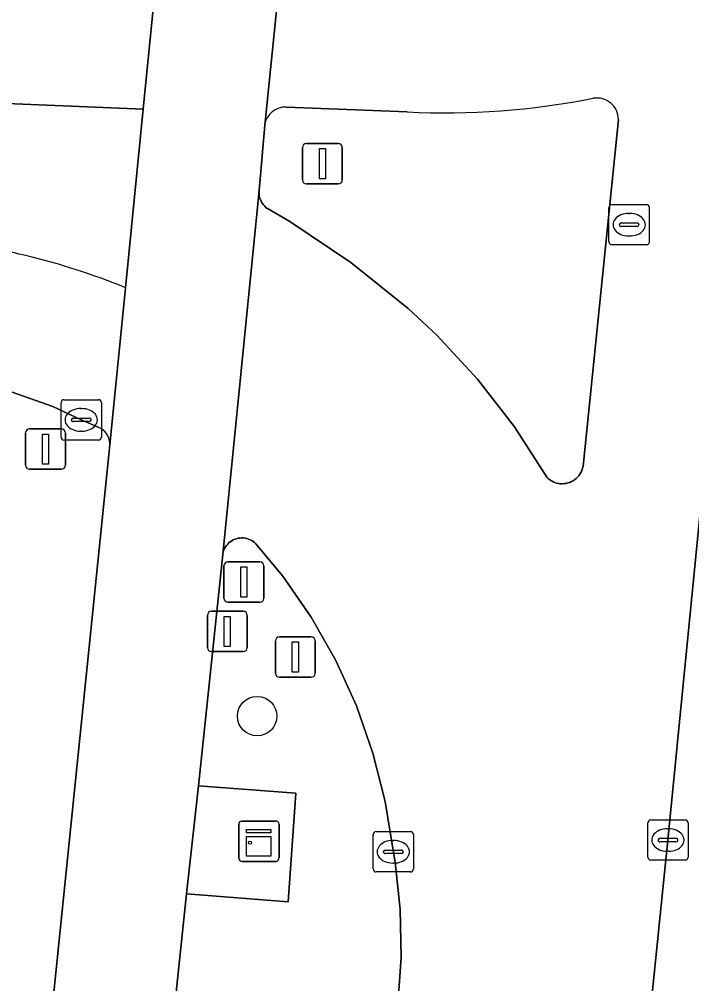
# Model space of a CAD drawing. Extents: x 160888 to 161385, y 386490 to 386908.
# Drawn here: x 161348.5 to 161365.18, y 386682.03 to 386705.95 of the extents above; entities that cross this region are included whole.
import ezdxf

# ---------------------------------------------------------------- set-up
doc = ezdxf.new("R2010")
doc.units = 0
for name, color, linetype in [('IMGEO_Berm_groen', 7, 'Continuous'), ('IMGEO_Boom', 7, 'Continuous'), ('IMGEO_Drukknoppaal', 7, 'Continuous'), ('IMGEO_Fietspad_gesloten', 7, 'Continuous'), ('IMGEO_Kast', 7, 'Continuous'), ('IMGEO_Kolk', 7, 'Continuous'), ('IMGEO_Rijbaan_lokaal_gesloten', 7, 'Continuous'), ('IMGEO_Rioolput', 7, 'Continuous'), ('IMGEO_Verkeersbordpaal', 7, 'Continuous'), ('IMGEO_Verkeerseiland_open', 7, 'Continuous'), ('IMGEO_Verkeersregelinstallatiepaal', 7, 'Continuous'), ('IMGEO_Voetpad_open', 7, 'Continuous')]:
    doc.layers.add(name, color=color, linetype=linetype)

msp = doc.modelspace()

# ---------------------------------------------------------------- linework, layer by layer
at = {"layer": 'IMGEO_Berm_groen'}
for points in [[(161363.024, 386646.681), (161367.022, 386685.397), (161367.598, 386691.178), (161367.683, 386693.586), (161365.398, 386693.803), (161364.593, 386685.592), (161364.125, 386681.052), (161362.491, 386665.206), (161360.59, 386646.794), (161358.423, 386625.435), (161356.553, 386606.975), (161354.948, 386591.576), (161352.778, 386570.251), (161350.673, 386549.854), (161349.854, 386541.879), (161348.259, 386526.488)], [(161357.895, 386681.509), (161357.977, 386682.687), (161357.953, 386683.868), (161357.823, 386685.041), (161357.775, 386685.33), (161357.579, 386686.551), (161357.275, 386687.749), (161356.865, 386688.916), (161356.352, 386690.041), (161355.741, 386691.116), (161355.037, 386692.132), (161354.37, 386692.941), (161354.338, 386692.97), (161354.304, 386692.997), (161354.267, 386693.02), (161354.228, 386693.04), (161354.188, 386693.056), (161354.147, 386693.069), (161354.104, 386693.078), (161354.061, 386693.083), (161354.018, 386693.084), (161353.975, 386693.081), (161353.932, 386693.075), (161353.89, 386693.065), (161353.849, 386693.05), (161353.809, 386693.033), (161353.771, 386693.012), (161353.735, 386692.987), (161353.702, 386692.96), (161353.671, 386692.929), (161353.643, 386692.896), (161353.618, 386692.861), (161353.596, 386692.823), (161353.578, 386692.784), (161353.563, 386692.743), (161353.552, 386692.701), (161353.547, 386692.676), (161352.944, 386686.937), (161355.362, 386686.754), (161355.174, 386684.063), (161352.649, 386684.258), (161351.757, 386675.763)]]:
    msp.add_lwpolyline(points, dxfattribs=at)
at = {"layer": 'IMGEO_Boom'}
msp.add_circle((161354.401, 386688.665), 0.489, dxfattribs=at)
at = {"layer": 'IMGEO_Drukknoppaal'}
for p, q in [((161353.267, 386691.264), (161354.057, 386691.264)), ((161354.057, 386691.264), (161353.267, 386691.264)), ((161353.167, 386690.364), (161353.167, 386691.164)), ((161353.167, 386691.164), (161353.167, 386690.364)), ((161354.157, 386691.164), (161354.157, 386690.364)), ((161354.157, 386690.364), (161354.157, 386691.164)), ((161354.057, 386690.264), (161353.267, 386690.264)), ((161353.267, 386690.264), (161354.057, 386690.264))]:
    msp.add_line(p, q, dxfattribs=at)
msp.add_lwpolyline([(161353.587, 386691.139), (161353.737, 386691.139), (161353.737, 386690.389), (161353.587, 386690.389), (161353.587, 386691.139)], dxfattribs=at)
for centre, start, end in [((161353.267, 386691.164), 90, 180), ((161353.267, 386691.164), 90, 180), ((161354.057, 386691.164), 0, 90), ((161354.057, 386691.164), 360, 90), ((161353.267, 386690.364), 180, 270), ((161353.267, 386690.364), 180, 270), ((161354.057, 386690.364), 270, 0), ((161354.057, 386690.364), 270, 0)]:
    msp.add_arc(centre, 0.1, start, end, dxfattribs=at)
at = {"layer": 'IMGEO_Fietspad_gesloten'}
msp.add_lwpolyline([(161338.136, 386542.124), (161339.032, 386551.069), (161341.141, 386571.584), (161342.161, 386581.483), (161347.861, 386637.589), (161347.94, 386638.364), (161351.757, 386675.763), (161352.649, 386684.258), (161352.944, 386686.937), (161353.547, 386692.676), (161354.45, 386701.7), (161354.589, 386703.318), (161354.964, 386706.98), (161351.913, 386707.118), (161351.576, 386703.719), (161351.137, 386699.288), (161350.75, 386695.389), (161348.773, 386676.071), (161344.586, 386635.023), (161340.003, 386589.938), (161338.485, 386580.159)], dxfattribs=at)
at = {"layer": 'IMGEO_Kast'}
for p, q in [((161353.945, 386685.138), (161353.945, 386685.979)), ((161353.945, 386685.979), (161353.945, 386685.138)), ((161354.02, 386686.063), (161354.861, 386686.063)), ((161354.861, 386686.063), (161354.02, 386686.063)), ((161354.945, 386685.988), (161354.945, 386685.147)), ((161354.945, 386685.147), (161354.945, 386685.988)), ((161354.87, 386685.063), (161354.029, 386685.063)), ((161354.029, 386685.063), (161354.87, 386685.063))]:
    msp.add_line(p, q, dxfattribs=at)
for points in [[(161354.14, 386685.853), (161354.74, 386685.853), (161354.74, 386685.768), (161354.14, 386685.768), (161354.14, 386685.853)], [(161354.14, 386685.678), (161354.74, 386685.678), (161354.74, 386685.189), (161354.14, 386685.189), (161354.14, 386685.678)]]:
    msp.add_lwpolyline(points, dxfattribs=at)
msp.add_circle((161354.224, 386685.527), 0.0377, dxfattribs=at)
for centre, start, end in [((161354.023, 386685.985), 92.4484, 184.2845), ((161354.023, 386685.985), 92.4484, 184.2845), ((161354.867, 386685.985), 2.4484, 94.2845), ((161354.867, 386685.985), 2.4484, 94.2845), ((161354.023, 386685.141), 182.4484, 274.2845), ((161354.023, 386685.141), 182.4484, 274.2845), ((161354.867, 386685.141), 272.4484, 4.2845), ((161354.867, 386685.141), 272.4484, 4.2845)]:
    msp.add_arc(centre, 0.0779, start, end, dxfattribs=at)
at = {"layer": 'IMGEO_Kolk'}
for p, q in [((161349.613, 386696.512), (161350.465, 386696.512)), ((161349.538, 386695.586), (161349.538, 386696.438)), ((161350.026, 386696.292), (161350.051, 386696.292)), ((161350.539, 386696.438), (161350.539, 386695.586)), ((161349.797, 386696.006), (161349.797, 386696.018)), ((161350.235, 386695.969), (161349.837, 386695.969)), ((161349.84, 386696.055), (161350.238, 386696.055)), ((161350.281, 386696.018), (161350.281, 386696.006)), ((161350.049, 386695.732), (161350.024, 386695.732)), ((161350.465, 386695.512), (161349.613, 386695.512)), ((161364.092, 386685.166), (161364.092, 386686.018)), ((161364.167, 386686.092), (161365.019, 386686.092)), ((161365.093, 386686.018), (161365.093, 386685.166)), ((161357.279, 386684.875), (161357.279, 386685.727)), ((161357.354, 386685.801), (161358.206, 386685.801)), ((161358.28, 386685.727), (161358.28, 386684.875)), ((161364.58, 386685.872), (161364.605, 386685.872)), ((161357.767, 386685.581), (161357.792, 386685.581)), ((161364.351, 386685.586), (161364.351, 386685.598)), ((161364.789, 386685.549), (161364.391, 386685.549)), ((161364.394, 386685.635), (161364.792, 386685.635)), ((161364.835, 386685.598), (161364.835, 386685.586)), ((161357.538, 386685.295), (161357.538, 386685.307)), ((161357.976, 386685.258), (161357.578, 386685.258)), ((161357.581, 386685.344), (161357.979, 386685.344)), ((161358.022, 386685.307), (161358.022, 386685.295)), ((161364.603, 386685.312), (161364.578, 386685.312)), ((161357.79, 386685.021), (161357.765, 386685.021)), ((161365.019, 386685.092), (161364.167, 386685.092)), ((161358.206, 386684.801), (161357.354, 386684.801))]:
    msp.add_line(p, q, dxfattribs=at)
for points in [[(161349.613, 386696.512), (161350.465, 386696.512)], [(161349.538, 386695.586), (161349.538, 386696.438)], [(161350.539, 386696.438), (161350.539, 386695.586)], [(161350.465, 386695.512), (161349.613, 386695.512)], [(161364.092, 386685.166), (161364.092, 386686.018)], [(161364.167, 386686.092), (161365.019, 386686.092)], [(161365.093, 386686.018), (161365.093, 386685.166)], [(161357.279, 386684.875), (161357.279, 386685.727)], [(161357.354, 386685.801), (161358.206, 386685.801)], [(161358.28, 386685.727), (161358.28, 386684.875)], [(161365.019, 386685.092), (161364.167, 386685.092)], [(161358.206, 386684.801), (161357.354, 386684.801)]]:
    msp.add_lwpolyline(points, dxfattribs=at)
for centre, radius, start, end in [((161349.615, 386696.436), 0.0765, 91.552, 178.448), ((161349.615, 386696.436), 0.0765, 91.552, 178.448), ((161350.463, 386696.436), 0.0765, 1.552, 88.448), ((161350.463, 386696.436), 0.0765, 1.552, 88.448), ((161349.837, 386696.015), 0.0403, 85.8775, 175.7526), ((161349.834, 386696.005), 0.0366, 178.938, 274.7102), ((161350.238, 386696.012), 0.043, 264.8664, 352.4533), ((161350.242, 386696.017), 0.0386, 1.7309, 96.639), ((161349.615, 386695.588), 0.0765, 181.552, 268.448), ((161349.615, 386695.588), 0.0765, 181.552, 268.448), ((161350.463, 386695.588), 0.0765, 271.552, 358.448), ((161350.463, 386695.588), 0.0765, 271.552, 358.448), ((161364.169, 386686.016), 0.0765, 91.552, 178.448), ((161364.169, 386686.016), 0.0765, 91.552, 178.448), ((161365.017, 386686.016), 0.0765, 1.552, 88.448), ((161365.017, 386686.016), 0.0765, 1.552, 88.448), ((161357.356, 386685.725), 0.0765, 91.552, 178.448), ((161357.356, 386685.725), 0.0765, 91.552, 178.448), ((161358.204, 386685.725), 0.0765, 1.552, 88.448), ((161358.204, 386685.725), 0.0765, 1.552, 88.448), ((161364.391, 386685.595), 0.0403, 85.8775, 175.7526), ((161364.388, 386685.585), 0.0366, 178.938, 274.7102), ((161364.792, 386685.592), 0.043, 264.8664, 352.4533), ((161364.796, 386685.597), 0.0386, 1.7309, 96.639), ((161357.578, 386685.304), 0.0403, 85.8775, 175.7526), ((161357.575, 386685.294), 0.0366, 178.938, 274.7102), ((161357.979, 386685.301), 0.043, 264.8664, 352.4533), ((161357.983, 386685.306), 0.0386, 1.7309, 96.639), ((161364.169, 386685.168), 0.0765, 181.552, 268.448), ((161364.169, 386685.168), 0.0765, 181.552, 268.448), ((161365.017, 386685.168), 0.0765, 271.552, 358.448), ((161365.017, 386685.168), 0.0765, 271.552, 358.448), ((161357.356, 386684.877), 0.0765, 181.552, 268.448), ((161357.356, 386684.877), 0.0765, 181.552, 268.448), ((161358.204, 386684.877), 0.0765, 271.552, 358.448), ((161358.204, 386684.877), 0.0765, 271.552, 358.448)]:
    msp.add_arc(centre, radius, start, end, dxfattribs=at)
for centre, major_axis, ratio, start_param, end_param in [((161350.025, 386696.012), (-0.387, 0.002), 0.722429, 4.712389, 7.853982), ((161350.05, 386696.012), (-0.39, 0.002), 0.717154, 1.570796, 4.712389), ((161364.579, 386685.592), (-0.387, 0.002), 0.722429, 4.712389, 7.853982), ((161364.604, 386685.592), (-0.39, 0.002), 0.717154, 1.570796, 4.712389), ((161357.766, 386685.301), (-0.387, 0.002), 0.722429, 4.712389, 7.853982), ((161357.791, 386685.301), (-0.39, 0.002), 0.717154, 1.570796, 4.712389)]:
    msp.add_ellipse(centre, major_axis=major_axis, ratio=ratio, start_param=start_param, end_param=end_param, dxfattribs=at)
at = {"layer": 'IMGEO_Rijbaan_lokaal_gesloten'}
for points in [[(161301.837, 386705.787), (161310.823, 386705.456), (161322.929, 386704.905), (161351.576, 386703.719), (161351.913, 386707.118), (161349.089, 386707.252), (161333.62, 386707.872)], [(161356.541, 386706.914), (161356.299, 386706.949), (161355.53, 386706.974), (161354.964, 386706.98), (161354.589, 386703.318)], [(161351.576, 386703.719), (161322.929, 386704.905), (161310.823, 386705.456), (161301.837, 386705.787)], [(161351.137, 386699.288), (161351.576, 386703.719)], [(161355.134, 386703.769), (161358.125, 386703.647)], [(161363.365, 386703.458), (161362.486, 386694.86), (161362.482, 386694.838), (161362.469, 386694.793), (161362.453, 386694.748), (161362.432, 386694.706), (161362.408, 386694.665), (161362.38, 386694.627), (161362.35, 386694.592), (161362.316, 386694.559), (161362.279, 386694.529), (161362.24, 386694.503), (161362.198, 386694.481), (161362.155, 386694.462), (161362.11, 386694.447), (161362.064, 386694.436), (161362.017, 386694.43), (161361.97, 386694.427), (161361.923, 386694.429), (161361.876, 386694.435), (161361.83, 386694.445), (161361.785, 386694.46), (161361.742, 386694.478), (161361.7, 386694.5), (161361.66, 386694.526), (161361.623, 386694.555), (161361.589, 386694.587), (161360.785, 386695.842), (161359.872, 386697.02), (161358.858, 386698.111), (161358.147, 386698.771), (161356.729, 386699.915), (161355.214, 386700.927), (161354.673, 386701.243), (161354.654, 386701.255), (161354.62, 386701.281), (161354.589, 386701.31), (161354.56, 386701.341), (161354.533, 386701.375), (161354.511, 386701.411), (161354.491, 386701.45), (161354.475, 386701.489), (161354.462, 386701.53), (161354.454, 386701.572), (161354.449, 386701.615), (161354.447, 386701.657), (161354.45, 386701.7), (161353.547, 386692.676), (161353.552, 386692.701), (161353.563, 386692.743), (161353.578, 386692.784), (161353.596, 386692.823), (161353.618, 386692.861), (161353.643, 386692.896), (161353.671, 386692.929), (161353.702, 386692.96), (161353.735, 386692.987), (161353.771, 386693.012), (161353.809, 386693.033), (161353.849, 386693.05), (161353.89, 386693.065), (161353.932, 386693.075), (161353.975, 386693.081), (161354.018, 386693.084), (161354.061, 386693.083), (161354.104, 386693.078), (161354.147, 386693.069), (161354.188, 386693.056), (161354.228, 386693.04), (161354.267, 386693.02), (161354.304, 386692.997), (161354.338, 386692.97), (161354.37, 386692.941), (161355.037, 386692.132), (161355.741, 386691.116), (161356.352, 386690.041), (161356.865, 386688.916), (161357.275, 386687.749), (161357.579, 386686.551), (161357.775, 386685.33), (161357.823, 386685.041), (161357.953, 386683.868), (161357.977, 386682.687), (161357.895, 386681.509)], [(161304.203, 386699.153), (161304.758, 386699.158), (161314.569, 386698.64), (161333.402, 386697.827), (161344.662, 386697.394), (161346.244, 386697.2), (161347.752, 386696.894), (161349.335, 386696.344), (161350.038, 386696.013), (161350.459, 386695.831)], [(161350.75, 386695.389), (161351.137, 386699.288)], [(161364.125, 386681.052), (161364.593, 386685.592), (161365.398, 386693.803), (161365.772, 386697.57), (161365.806, 386697.817)]]:
    msp.add_lwpolyline(points, dxfattribs=at)
for centre, radius, start, end in [((161359.035, 386722.913), 19.287, 267.2944, 281.0797), ((161362.832, 386703.46), 0.533, 359.7841, 99.7597), ((161355.112, 386703.241), 0.529, 87.642, 171.5751), ((161344.733, 386683.688), 16.863, 67.6798, 85.3931), ((161344.733, 386683.688), 16.863, 67.6798, 85.3931), ((161350.292, 386695.404), 0.458, 358.0636, 68.6559)]:
    msp.add_arc(centre, radius, start, end, dxfattribs=at)
at = {"layer": 'IMGEO_Rioolput'}
for p, q in [((161363.13, 386700.425), (161363.13, 386701.277)), ((161363.205, 386701.351), (161364.057, 386701.351)), ((161364.131, 386701.277), (161364.131, 386700.425)), ((161363.618, 386701.131), (161363.643, 386701.131)), ((161363.389, 386700.845), (161363.389, 386700.857)), ((161363.827, 386700.808), (161363.429, 386700.808)), ((161363.432, 386700.894), (161363.83, 386700.894)), ((161363.873, 386700.857), (161363.873, 386700.845)), ((161363.641, 386700.571), (161363.616, 386700.571)), ((161364.057, 386700.351), (161363.205, 386700.351))]:
    msp.add_line(p, q, dxfattribs=at)
for points in [[(161363.13, 386700.425), (161363.13, 386701.277)], [(161363.205, 386701.351), (161364.057, 386701.351)], [(161364.131, 386701.277), (161364.131, 386700.425)], [(161364.057, 386700.351), (161363.205, 386700.351)]]:
    msp.add_lwpolyline(points, dxfattribs=at)
for centre, radius, start, end in [((161363.207, 386701.275), 0.0765, 91.552, 178.448), ((161363.207, 386701.275), 0.0765, 91.552, 178.448), ((161364.055, 386701.275), 0.0765, 1.552, 88.448), ((161364.055, 386701.275), 0.0765, 1.552, 88.448), ((161363.429, 386700.854), 0.0403, 85.8775, 175.7526), ((161363.426, 386700.844), 0.0366, 178.938, 274.7102), ((161363.83, 386700.851), 0.043, 264.8664, 352.4533), ((161363.834, 386700.856), 0.0386, 1.7309, 96.639), ((161363.207, 386700.427), 0.0765, 181.552, 268.448), ((161363.207, 386700.427), 0.0765, 181.552, 268.448), ((161364.055, 386700.427), 0.0765, 271.552, 358.448), ((161364.055, 386700.427), 0.0765, 271.552, 358.448)]:
    msp.add_arc(centre, radius, start, end, dxfattribs=at)
for centre, major_axis, ratio, start_param, end_param in [((161363.617, 386700.851), (-0.387, 0.002), 0.722429, 4.712389, 7.853982), ((161363.642, 386700.851), (-0.39, 0.002), 0.717154, 1.570796, 4.712389)]:
    msp.add_ellipse(centre, major_axis=major_axis, ratio=ratio, start_param=start_param, end_param=end_param, dxfattribs=at)
at = {"layer": 'IMGEO_Verkeersbordpaal'}
for p, q in [((161354.855, 386689.73), (161354.855, 386690.53)), ((161354.855, 386690.53), (161354.855, 386689.73)), ((161354.955, 386690.63), (161355.745, 386690.63)), ((161355.745, 386690.63), (161354.955, 386690.63)), ((161355.845, 386690.53), (161355.845, 386689.73)), ((161355.845, 386689.73), (161355.845, 386690.53)), ((161355.745, 386689.63), (161354.955, 386689.63)), ((161354.955, 386689.63), (161355.745, 386689.63))]:
    msp.add_line(p, q, dxfattribs=at)
msp.add_lwpolyline([(161355.275, 386690.505), (161355.425, 386690.505), (161355.425, 386689.755), (161355.275, 386689.755), (161355.275, 386690.505)], dxfattribs=at)
for centre, start, end in [((161354.955, 386690.53), 90, 180), ((161354.955, 386690.53), 90, 180), ((161355.745, 386690.53), 0, 90), ((161355.745, 386690.53), 360, 90), ((161354.955, 386689.73), 180, 270), ((161354.955, 386689.73), 180, 270), ((161355.745, 386689.73), 270, 0), ((161355.745, 386689.73), 270, 0)]:
    msp.add_arc(centre, 0.1, start, end, dxfattribs=at)
at = {"layer": 'IMGEO_Verkeerseiland_open'}
for points in [[(161358.125, 386703.647), (161355.134, 386703.769)], [(161354.589, 386703.318), (161354.45, 386701.7), (161354.447, 386701.657), (161354.449, 386701.615), (161354.454, 386701.572), (161354.462, 386701.53), (161354.475, 386701.489), (161354.491, 386701.45), (161354.511, 386701.411), (161354.533, 386701.375), (161354.56, 386701.341), (161354.589, 386701.31), (161354.62, 386701.281), (161354.654, 386701.255), (161354.673, 386701.243), (161355.214, 386700.927), (161356.729, 386699.915), (161358.147, 386698.771), (161358.858, 386698.111), (161359.872, 386697.02), (161360.785, 386695.842), (161361.589, 386694.587), (161361.623, 386694.555), (161361.66, 386694.526), (161361.7, 386694.5), (161361.742, 386694.478), (161361.785, 386694.46), (161361.83, 386694.445), (161361.876, 386694.435), (161361.923, 386694.429), (161361.97, 386694.427), (161362.017, 386694.43), (161362.064, 386694.436), (161362.11, 386694.447), (161362.155, 386694.462), (161362.198, 386694.481), (161362.24, 386694.503), (161362.279, 386694.529), (161362.316, 386694.559), (161362.35, 386694.592), (161362.38, 386694.627), (161362.408, 386694.665), (161362.432, 386694.706), (161362.453, 386694.748), (161362.469, 386694.793), (161362.482, 386694.838), (161362.486, 386694.86), (161363.365, 386703.458)]]:
    msp.add_lwpolyline(points, dxfattribs=at)
for centre, radius, start, end in [((161359.035, 386722.913), 19.287, 267.2944, 281.0797), ((161362.832, 386703.46), 0.533, 359.7841, 99.7597), ((161355.112, 386703.241), 0.529, 87.642, 171.5751)]:
    msp.add_arc(centre, radius, start, end, dxfattribs=at)
at = {"layer": 'IMGEO_Verkeersregelinstallatiepaal'}
for p, q in [((161355.525, 386701.962), (161355.525, 386702.762)), ((161355.525, 386702.762), (161355.525, 386701.962)), ((161355.625, 386702.862), (161356.415, 386702.862)), ((161356.415, 386702.862), (161355.625, 386702.862)), ((161356.515, 386702.762), (161356.515, 386701.962)), ((161356.515, 386701.962), (161356.515, 386702.762)), ((161356.415, 386701.862), (161355.625, 386701.862)), ((161355.625, 386701.862), (161356.415, 386701.862)), ((161348.757, 386695.786), (161349.547, 386695.786)), ((161349.547, 386695.786), (161348.757, 386695.786)), ((161348.657, 386694.886), (161348.657, 386695.686)), ((161348.657, 386695.686), (161348.657, 386694.886)), ((161349.647, 386695.686), (161349.647, 386694.886)), ((161349.647, 386694.886), (161349.647, 386695.686)), ((161349.547, 386694.786), (161348.757, 386694.786)), ((161348.757, 386694.786), (161349.547, 386694.786)), ((161353.579, 386691.589), (161353.579, 386692.389)), ((161353.579, 386692.389), (161353.579, 386691.589)), ((161353.679, 386692.489), (161354.469, 386692.489)), ((161354.469, 386692.489), (161353.679, 386692.489)), ((161354.569, 386692.389), (161354.569, 386691.589)), ((161354.569, 386691.589), (161354.569, 386692.389)), ((161354.469, 386691.489), (161353.679, 386691.489)), ((161353.679, 386691.489), (161354.469, 386691.489))]:
    msp.add_line(p, q, dxfattribs=at)
for points in [[(161355.945, 386702.737), (161356.095, 386702.737), (161356.095, 386701.987), (161355.945, 386701.987), (161355.945, 386702.737)], [(161349.077, 386695.661), (161349.227, 386695.661), (161349.227, 386694.911), (161349.077, 386694.911), (161349.077, 386695.661)], [(161353.999, 386692.364), (161354.149, 386692.364), (161354.149, 386691.614), (161353.999, 386691.614), (161353.999, 386692.364)]]:
    msp.add_lwpolyline(points, dxfattribs=at)
for centre, start, end in [((161355.625, 386702.762), 90, 180), ((161355.625, 386702.762), 90, 180), ((161356.415, 386702.762), 0, 90), ((161356.415, 386702.762), 360, 90), ((161355.625, 386701.962), 180, 270), ((161355.625, 386701.962), 180, 270), ((161356.415, 386701.962), 270, 0), ((161356.415, 386701.962), 270, 0), ((161348.757, 386695.686), 90, 180), ((161348.757, 386695.686), 90, 180), ((161349.547, 386695.686), 0, 90), ((161349.547, 386695.686), 360, 90), ((161348.757, 386694.886), 180, 270), ((161348.757, 386694.886), 180, 270), ((161349.547, 386694.886), 270, 0), ((161349.547, 386694.886), 270, 0), ((161353.679, 386692.389), 90, 180), ((161353.679, 386692.389), 90, 180), ((161354.469, 386692.389), 0, 90), ((161354.469, 386692.389), 360, 90), ((161353.679, 386691.589), 180, 270), ((161353.679, 386691.589), 180, 270), ((161354.469, 386691.589), 270, 0), ((161354.469, 386691.589), 270, 0)]:
    msp.add_arc(centre, 0.1, start, end, dxfattribs=at)
at = {"layer": 'IMGEO_Voetpad_open'}
for points in [[(161350.459, 386695.831), (161350.038, 386696.013), (161349.335, 386696.344), (161347.752, 386696.894), (161347.497, 386695.448)], [(161340.003, 386589.938), (161344.586, 386635.023), (161348.773, 386676.071), (161350.75, 386695.389)]]:
    msp.add_lwpolyline(points, dxfattribs=at)
msp.add_lwpolyline([(161352.944, 386686.937), (161352.649, 386684.258), (161355.174, 386684.063), (161355.362, 386686.754)], close=True, dxfattribs=at)
msp.add_arc((161350.292, 386695.404), 0.458, 358.0636, 68.6559, dxfattribs=at)

doc.saveas('drawing.dxf')
